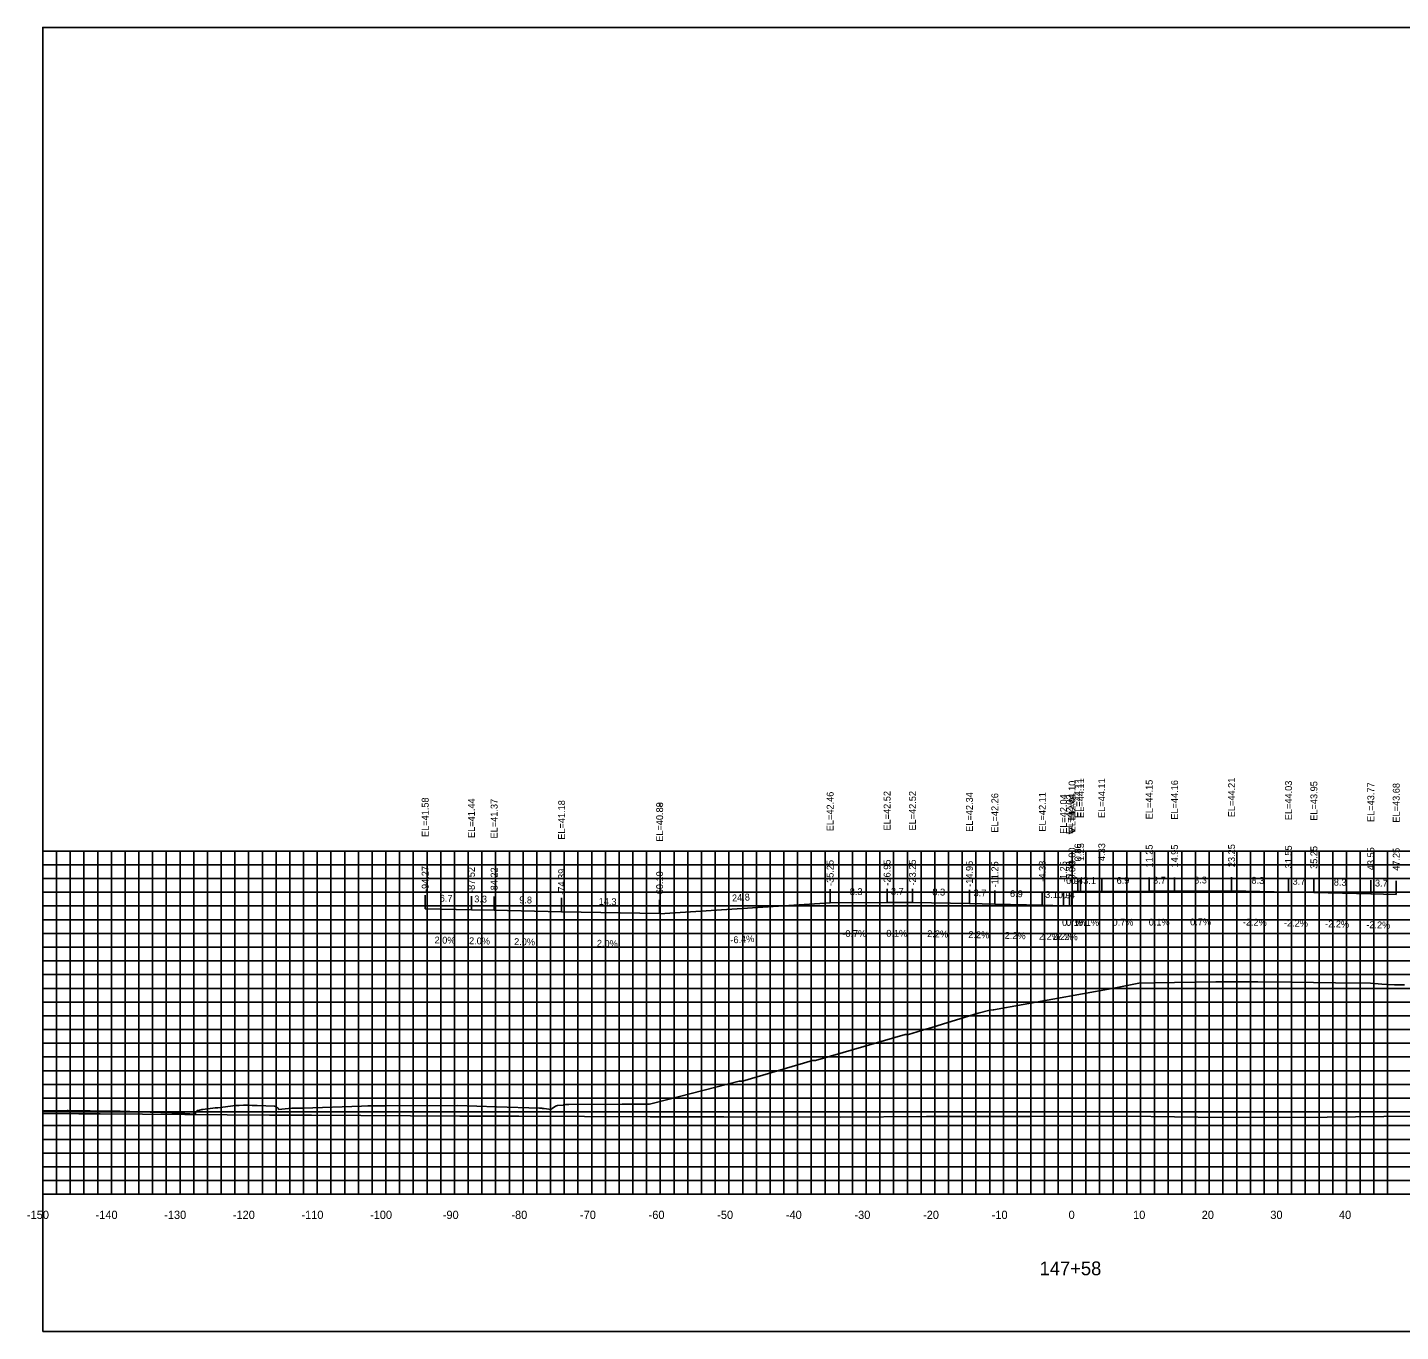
# Model space of a CAD drawing. Extents: x 1800880 to 1818864, y 245271 to 250560.
# Drawn here: x 1808027.2 to 1808227.3, y 248453.3 to 248643.3 of the extents above; entities that cross this region are included whole.
import ezdxf

# ---------------------------------------------------------------- set-up
doc = ezdxf.new("R2010")
doc.units = 0
for name, color, linetype in [('ANNO-TXT', 7, 'Continuous'), ('AXIS', 7, 'Continuous'), ('CL-CNST', 7, 'Continuous'), ('DESIGN - DRAINAGE - Bridges', 7, 'Continuous'), ('Level 32', 7, 'Continuous'), ('Level 37', 7, 'Continuous'), ('Level 46', 7, 'Continuous'), ('Level 62', 7, 'Continuous'), ('SHT-BDR', 7, 'Continuous')]:
    doc.layers.add(name, color=color, linetype=linetype)

msp = doc.modelspace()

# ---------------------------------------------------------------- linework, layer by layer
at = {"layer": 'AXIS'}
msp.add_lwpolyline([(1808179.41, 248517.45), (1808180.27, 248517.45), (1808180.66, 248517.45), (1808183.74, 248517.46), (1808190.66, 248517.5), (1808194.35, 248517.51), (1808202.66, 248517.56), (1808210.96, 248517.38), (1808214.66, 248517.3), (1808222.96, 248517.11), (1808226.66, 248517.03)], dxfattribs=at)
at = {"layer": 'CL-CNST'}
msp.add_lwpolyline([(1808029.41, 248485.52), (1808032.97, 248485.53), (1808033.08, 248485.53), (1808033.1, 248485.53), (1808039.53, 248485.47), (1808040.07, 248485.45), (1808040.1, 248485.45), (1808040.14, 248485.45), (1808040.19, 248485.45), (1808040.24, 248485.45), (1808040.31, 248485.45), (1808040.39, 248485.44), (1808040.49, 248485.44), (1808040.63, 248485.44), (1808040.8, 248485.43), (1808041.06, 248485.42), (1808041.44, 248485.41), (1808042.1, 248485.4), (1808043.47, 248485.36), (1808048.2, 248485.23), (1808048.93, 248485.21), (1808049.14, 248485.19), (1808049.32, 248485.18), (1808051.61, 248485.01), (1808051.71, 248485.36), (1808051.91, 248485.56), (1808052.08, 248485.55), (1808052.6, 248485.68), (1808052.7, 248485.71), (1808052.71, 248485.71), (1808054.54, 248485.94), (1808054.65, 248485.95), (1808054.92, 248485.95), (1808057.51, 248486.3), (1808057.79, 248486.3), (1808058.02, 248486.3), (1808058.67, 248486.33), (1808058.72, 248486.33), (1808059.35, 248486.31), (1808059.94, 248486.3), (1808060.66, 248486.3), (1808063.19, 248486.2), (1808063.44, 248486.09), (1808063.45, 248486.08), (1808063.46, 248486.07), (1808063.48, 248486.06), (1808063.49, 248486.05), (1808063.51, 248486.03), (1808063.51, 248486.03), (1808063.51, 248486.03), (1808063.54, 248486.01), (1808063.56, 248485.99), (1808063.58, 248485.97), (1808063.6, 248485.96), (1808063.61, 248485.95), (1808063.62, 248485.94), (1808063.64, 248485.93), (1808063.65, 248485.92), (1808063.66, 248485.91), (1808063.66, 248485.9), (1808063.67, 248485.89), (1808063.68, 248485.89), (1808063.69, 248485.88), (1808063.69, 248485.88), (1808063.7, 248485.87), (1808063.77, 248485.72), (1808065.69, 248485.88), (1808067.37, 248485.91), (1808075.87, 248486.2), (1808076.78, 248486.21), (1808077.38, 248486.22), (1808077.74, 248486.24), (1808079.44, 248486.25), (1808089.81, 248486.28), (1808095.53, 248486.1), (1808101.82, 248485.91), (1808101.86, 248485.91), (1808101.97, 248485.89), (1808102.07, 248485.88), (1808102.16, 248485.87), (1808102.24, 248485.86), (1808102.3, 248485.85), (1808102.36, 248485.84), (1808102.42, 248485.83), (1808102.47, 248485.83), (1808103.48, 248485.72), (1808103.64, 248485.85), (1808104.11, 248486.19), (1808104.44, 248486.28), (1808105.24, 248486.33), (1808105.29, 248486.4), (1808105.34, 248486.39), (1808105.58, 248486.42), (1808105.76, 248486.42), (1808106.08, 248486.42), (1808113.87, 248486.46), (1808114.28, 248486.46), (1808114.45, 248486.46), (1808117.77, 248486.48), (1808117.83, 248486.48), (1808120.48, 248487.16), (1808130.9, 248489.81), (1808131.27, 248489.81), (1808131.39, 248489.81), (1808141.57, 248492.82), (1808142.03, 248492.84), (1808146.08, 248494), (1808155.08, 248496.64), (1808155.56, 248496.64), (1808155.58, 248496.64), (1808158.09, 248497.4), (1808158.81, 248497.62), (1808160.54, 248498.13), (1808165.71, 248499.72), (1808167.42, 248500.19), (1808167.91, 248500.2), (1808167.97, 248500.2), (1808185.27, 248503.35), (1808189.16, 248504.08), (1808191.34, 248504.13), (1808200.38, 248504.32), (1808206.51, 248504.29), (1808211.39, 248504.24), (1808217.8, 248504.15), (1808222.9, 248504.09), (1808224.56, 248503.97), (1808226.4, 248503.85), (1808227.21, 248503.86), (1808227.89, 248503.87)], dxfattribs=at)
at = {"layer": 'DESIGN - DRAINAGE - Bridges'}
for p, q in [((1808029.35, 248523.35), (1808029.41, 248523.35)), ((1808029.41, 248473.35), (1808029.41, 248523.35)), ((1808029.35, 248513.35), (1808029.41, 248513.35)), ((1808029.35, 248503.35), (1808029.41, 248503.35)), ((1808029.35, 248493.35), (1808029.41, 248493.35)), ((1808029.35, 248483.35), (1808029.41, 248483.35)), ((1808029.35, 248473.35), (1808029.41, 248473.35)), ((1808029.41, 248473.35), (1808329.41, 248473.35)), ((1808029.41, 248473.29), (1808029.41, 248473.35)), ((1808039.41, 248473.29), (1808039.41, 248473.35)), ((1808049.41, 248473.29), (1808049.41, 248473.35)), ((1808059.41, 248473.29), (1808059.41, 248473.35)), ((1808069.41, 248473.29), (1808069.41, 248473.35)), ((1808079.41, 248473.29), (1808079.41, 248473.35)), ((1808089.41, 248473.29), (1808089.41, 248473.35)), ((1808099.41, 248473.29), (1808099.41, 248473.35)), ((1808109.41, 248473.29), (1808109.41, 248473.35)), ((1808119.41, 248473.29), (1808119.41, 248473.35)), ((1808129.41, 248473.29), (1808129.41, 248473.35)), ((1808139.41, 248473.29), (1808139.41, 248473.35)), ((1808149.41, 248473.29), (1808149.41, 248473.35)), ((1808159.41, 248473.29), (1808159.41, 248473.35)), ((1808169.41, 248473.29), (1808169.41, 248473.35)), ((1808179.41, 248473.29), (1808179.41, 248473.35)), ((1808189.41, 248473.29), (1808189.41, 248473.35)), ((1808199.41, 248473.29), (1808199.41, 248473.35)), ((1808209.41, 248473.29), (1808209.41, 248473.35)), ((1808219.41, 248473.29), (1808219.41, 248473.35))]:
    msp.add_line(p, q, dxfattribs=at)
at = {"layer": 'Level 37'}
for p, q in [((1808190.66, 248517.5), (1808190.66, 248519.5)), ((1808194.35, 248517.51), (1808194.35, 248519.51)), ((1808202.66, 248517.56), (1808202.66, 248519.56)), ((1808144.16, 248515.81), (1808144.16, 248517.81)), ((1808152.46, 248515.87), (1808152.46, 248517.87)), ((1808156.16, 248515.87), (1808156.16, 248517.87)), ((1808164.46, 248515.69), (1808164.46, 248517.69)), ((1808168.16, 248515.61), (1808168.16, 248517.61)), ((1808179.41, 248517.45), (1808179.41, 248519.45)), ((1808180.27, 248517.45), (1808180.27, 248519.45)), ((1808180.66, 248517.45), (1808180.66, 248519.45)), ((1808183.74, 248517.46), (1808183.74, 248519.46)), ((1808210.96, 248517.38), (1808210.96, 248519.38)), ((1808214.66, 248517.3), (1808214.66, 248519.3)), ((1808222.96, 248517.11), (1808222.96, 248519.11)), ((1808226.66, 248517.03), (1808226.66, 248519.03)), ((1808085.14, 248514.92), (1808085.14, 248516.92)), ((1808091.88, 248514.79), (1808091.88, 248516.79)), ((1808095.19, 248514.72), (1808095.19, 248516.72)), ((1808105.02, 248514.52), (1808105.02, 248516.52)), ((1808119.31, 248514.24), (1808119.31, 248516.24)), ((1808119.31, 248514.23), (1808119.31, 248516.23)), ((1808175.08, 248515.45), (1808175.08, 248517.45)), ((1808178.16, 248515.39), (1808178.16, 248517.39)), ((1808179.02, 248515.37), (1808179.02, 248517.37)), ((1808179.4, 248515.36), (1808179.4, 248517.36))]:
    msp.add_line(p, q, dxfattribs=at)
msp.add_lwpolyline([(1808029.41, 248453.35), (1808329.41, 248453.35), (1808329.41, 248643.35), (1808029.41, 248643.35)], close=True, dxfattribs=at)
at = {"layer": 'Level 46'}
for p, q in [((1808029.41, 248523.35), (1808329.41, 248523.35)), ((1808029.41, 248473.35), (1808029.41, 248523.35)), ((1808031.41, 248473.35), (1808031.41, 248523.35)), ((1808033.41, 248473.35), (1808033.41, 248523.35)), ((1808035.41, 248473.35), (1808035.41, 248523.35)), ((1808037.41, 248473.35), (1808037.41, 248523.35)), ((1808039.41, 248473.35), (1808039.41, 248523.35)), ((1808041.41, 248473.35), (1808041.41, 248523.35)), ((1808043.41, 248473.35), (1808043.41, 248523.35)), ((1808045.41, 248473.35), (1808045.41, 248523.35)), ((1808047.41, 248473.35), (1808047.41, 248523.35)), ((1808049.41, 248473.35), (1808049.41, 248523.35)), ((1808051.41, 248473.35), (1808051.41, 248523.35)), ((1808053.41, 248473.35), (1808053.41, 248523.35)), ((1808055.41, 248473.35), (1808055.41, 248523.35)), ((1808057.41, 248473.35), (1808057.41, 248523.35)), ((1808059.41, 248473.35), (1808059.41, 248523.35)), ((1808061.41, 248473.35), (1808061.41, 248523.35)), ((1808063.41, 248473.35), (1808063.41, 248523.35)), ((1808065.41, 248473.35), (1808065.41, 248523.35)), ((1808067.41, 248473.35), (1808067.41, 248523.35)), ((1808069.41, 248473.35), (1808069.41, 248523.35)), ((1808071.41, 248473.35), (1808071.41, 248523.35)), ((1808073.41, 248473.35), (1808073.41, 248523.35)), ((1808075.41, 248473.35), (1808075.41, 248523.35)), ((1808077.41, 248473.35), (1808077.41, 248523.35)), ((1808079.41, 248473.35), (1808079.41, 248523.35)), ((1808081.41, 248473.35), (1808081.41, 248523.35)), ((1808083.41, 248473.35), (1808083.41, 248523.35)), ((1808085.41, 248473.35), (1808085.41, 248523.35)), ((1808087.41, 248473.35), (1808087.41, 248523.35)), ((1808089.41, 248473.35), (1808089.41, 248523.35)), ((1808091.41, 248473.35), (1808091.41, 248523.35)), ((1808093.41, 248473.35), (1808093.41, 248523.35)), ((1808095.41, 248473.35), (1808095.41, 248523.35)), ((1808097.41, 248473.35), (1808097.41, 248523.35)), ((1808099.41, 248473.35), (1808099.41, 248523.35)), ((1808101.41, 248473.35), (1808101.41, 248523.35)), ((1808103.41, 248473.35), (1808103.41, 248523.35)), ((1808105.41, 248473.35), (1808105.41, 248523.35)), ((1808107.41, 248473.35), (1808107.41, 248523.35)), ((1808109.41, 248473.35), (1808109.41, 248523.35)), ((1808111.41, 248473.35), (1808111.41, 248523.35)), ((1808113.41, 248473.35), (1808113.41, 248523.35)), ((1808115.41, 248473.35), (1808115.41, 248523.35)), ((1808117.41, 248473.35), (1808117.41, 248523.35)), ((1808119.41, 248473.35), (1808119.41, 248523.35)), ((1808121.41, 248473.35), (1808121.41, 248523.35)), ((1808123.41, 248473.35), (1808123.41, 248523.35)), ((1808125.41, 248473.35), (1808125.41, 248523.35)), ((1808127.41, 248473.35), (1808127.41, 248523.35)), ((1808129.41, 248473.35), (1808129.41, 248523.35)), ((1808131.41, 248473.35), (1808131.41, 248523.35)), ((1808133.41, 248473.35), (1808133.41, 248523.35)), ((1808135.41, 248473.35), (1808135.41, 248523.35)), ((1808137.41, 248473.35), (1808137.41, 248523.35)), ((1808139.41, 248473.35), (1808139.41, 248523.35)), ((1808141.41, 248473.35), (1808141.41, 248523.35)), ((1808143.41, 248473.35), (1808143.41, 248523.35)), ((1808145.41, 248473.35), (1808145.41, 248523.35)), ((1808147.41, 248473.35), (1808147.41, 248523.35)), ((1808149.41, 248473.35), (1808149.41, 248523.35)), ((1808151.41, 248473.35), (1808151.41, 248523.35)), ((1808153.41, 248473.35), (1808153.41, 248523.35)), ((1808155.41, 248473.35), (1808155.41, 248523.35)), ((1808157.41, 248473.35), (1808157.41, 248523.35)), ((1808159.41, 248473.35), (1808159.41, 248523.35)), ((1808161.41, 248473.35), (1808161.41, 248523.35)), ((1808163.41, 248473.35), (1808163.41, 248523.35)), ((1808165.41, 248473.35), (1808165.41, 248523.35)), ((1808167.41, 248473.35), (1808167.41, 248523.35)), ((1808169.41, 248473.35), (1808169.41, 248523.35)), ((1808171.41, 248473.35), (1808171.41, 248523.35)), ((1808173.41, 248473.35), (1808173.41, 248523.35)), ((1808175.41, 248473.35), (1808175.41, 248523.35)), ((1808177.41, 248473.35), (1808177.41, 248523.35)), ((1808179.41, 248473.35), (1808179.41, 248523.35)), ((1808181.41, 248473.35), (1808181.41, 248523.35)), ((1808183.41, 248473.35), (1808183.41, 248523.35)), ((1808185.41, 248473.35), (1808185.41, 248523.35)), ((1808187.41, 248473.35), (1808187.41, 248523.35)), ((1808189.41, 248473.35), (1808189.41, 248523.35)), ((1808191.41, 248473.35), (1808191.41, 248523.35)), ((1808193.41, 248473.35), (1808193.41, 248523.35)), ((1808195.41, 248473.35), (1808195.41, 248523.35)), ((1808197.41, 248473.35), (1808197.41, 248523.35)), ((1808199.41, 248473.35), (1808199.41, 248523.35)), ((1808201.41, 248473.35), (1808201.41, 248523.35)), ((1808203.41, 248473.35), (1808203.41, 248523.35)), ((1808205.41, 248473.35), (1808205.41, 248523.35)), ((1808207.41, 248473.35), (1808207.41, 248523.35)), ((1808209.41, 248473.35), (1808209.41, 248523.35)), ((1808211.41, 248473.35), (1808211.41, 248523.35)), ((1808213.41, 248473.35), (1808213.41, 248523.35)), ((1808215.41, 248473.35), (1808215.41, 248523.35)), ((1808217.41, 248473.35), (1808217.41, 248523.35)), ((1808219.41, 248473.35), (1808219.41, 248523.35)), ((1808221.41, 248473.35), (1808221.41, 248523.35)), ((1808223.41, 248473.35), (1808223.41, 248523.35)), ((1808225.41, 248473.35), (1808225.41, 248523.35)), ((1808029.41, 248521.35), (1808329.41, 248521.35)), ((1808029.41, 248519.35), (1808329.41, 248519.35)), ((1808029.41, 248517.35), (1808329.41, 248517.35)), ((1808029.41, 248515.35), (1808329.41, 248515.35)), ((1808029.41, 248513.35), (1808329.41, 248513.35)), ((1808029.41, 248511.35), (1808329.41, 248511.35)), ((1808029.41, 248509.35), (1808329.41, 248509.35)), ((1808029.41, 248507.35), (1808329.41, 248507.35)), ((1808029.41, 248505.35), (1808329.41, 248505.35)), ((1808029.41, 248503.35), (1808329.41, 248503.35)), ((1808029.41, 248501.35), (1808329.41, 248501.35)), ((1808029.41, 248499.35), (1808329.41, 248499.35)), ((1808029.41, 248497.35), (1808329.41, 248497.35)), ((1808029.41, 248495.35), (1808329.41, 248495.35)), ((1808029.41, 248493.35), (1808329.41, 248493.35)), ((1808029.41, 248491.35), (1808329.41, 248491.35)), ((1808029.41, 248489.35), (1808329.41, 248489.35)), ((1808029.41, 248487.35), (1808329.41, 248487.35)), ((1808029.41, 248485.35), (1808329.41, 248485.35)), ((1808029.41, 248483.35), (1808329.41, 248483.35)), ((1808029.41, 248481.35), (1808329.41, 248481.35)), ((1808029.41, 248479.35), (1808329.41, 248479.35)), ((1808029.41, 248477.35), (1808329.41, 248477.35)), ((1808029.41, 248475.35), (1808329.41, 248475.35)), ((1808029.41, 248473.35), (1808329.41, 248473.35))]:
    msp.add_line(p, q, dxfattribs=at)
at = {"layer": 'Level 62'}
for points in [[(1808119.31, 248514.23), (1808144.16, 248515.81), (1808152.46, 248515.87), (1808156.16, 248515.87), (1808164.46, 248515.69), (1808168.16, 248515.61), (1808175.08, 248515.45), (1808178.16, 248515.39), (1808179.02, 248515.37), (1808179.4, 248515.36)], [(1808085.14, 248514.92), (1808091.88, 248514.79), (1808095.19, 248514.72), (1808105.02, 248514.52), (1808119.31, 248514.24)], [(1808029.41, 248485.1), (1808034.67, 248485.06), (1808037.79, 248485.05), (1808062.43, 248484.89), (1808068.56, 248484.89), (1808090.19, 248484.74), (1808098.8, 248484.75), (1808117.94, 248484.62), (1808128.65, 248484.65), (1808145.7, 248484.6), (1808158.19, 248484.66), (1808173.45, 248484.68), (1808187.49, 248484.75), (1808201.21, 248484.51), (1808216.58, 248484.6), (1808228.96, 248484.74), (1808240.37, 248484.66), (1808256.72, 248484.76), (1808267.87, 248484.95), (1808284.47, 248485.05), (1808295.33, 248484.75), (1808312.23, 248484.86), (1808327.89, 248484.32), (1808329.41, 248484.33)]]:
    msp.add_lwpolyline(points, dxfattribs=at)

# ---------------------------------------------------------------- texts
for s, p in [('-150', (1808027.1, 248469.75)), ('-140', (1808037.1, 248469.75)), ('-130', (1808047.1, 248469.75)), ('-120', (1808057.1, 248469.75)), ('-110', (1808067.1, 248469.75)), ('-100', (1808077.1, 248469.75)), ('-90', (1808087.7, 248469.75)), ('-80', (1808097.7, 248469.75)), ('-70', (1808107.7, 248469.75)), ('-60', (1808117.7, 248469.75)), ('-50', (1808127.7, 248469.75)), ('-40', (1808137.7, 248469.75)), ('-30', (1808147.7, 248469.75)), ('-20', (1808157.7, 248469.75)), ('-10', (1808167.7, 248469.75)), ('0', (1808178.91, 248469.75)), ('10', (1808188.31, 248469.75)), ('20', (1808198.31, 248469.75)), ('30', (1808208.31, 248469.75)), ('40', (1808218.31, 248469.75))]:
    msp.add_text(s, height=1.2).set_placement(p)
at = {"layer": 'ANNO-TXT'}
for s, rotation, p in [('0.9', 0.3792, (1808178.55, 248518.54)), ('0.4', 0.0387, (1808179.18, 248518.55)), ('3.1', 0.0387, (1808181.04, 248518.56)), ('6.9', 0.3792, (1808185.91, 248518.57)), ('3.7', 0.0387, (1808191.22, 248518.6)), ('8.3', 0.3792, (1808197.21, 248518.62)), ('8.3', 358.7397, (1808205.55, 248518.6)), ('8.3', 0.3792, (1808147.02, 248516.93)), ('3.7', 0.0387, (1808153.02, 248516.97)), ('8.3', 358.7397, (1808159.05, 248516.91)), ('3.7', 358.7397, (1808165.05, 248516.77)), ('6.9', 358.7397, (1808170.36, 248516.66)), ('3.1', 358.7397, (1808175.48, 248516.54)), ('0.9', 358.7397, (1808177.33, 248516.5)), ('0.4', 358.7397, (1808177.95, 248516.49)), ('3.7', 358.7397, (1808211.55, 248518.46)), ('8.3', 358.7397, (1808217.55, 248518.33)), ('3.7', 358.7397, (1808223.55, 248518.2)), ('6.7', 358.8481, (1808087.25, 248515.98)), ('3.3', 358.8481, (1808092.28, 248515.88)), ('9.8', 358.8481, (1808098.84, 248515.75)), ('14.3', 358.8481, (1808110.41, 248515.52)), ('24.8', 3.6527, (1808129.89, 248516)), ('0.7%', 0.3792, (1808185.32, 248512.47)), ('0.1%', 0.0387, (1808190.59, 248512.5)), ('0.7%', 0.3792, (1808196.62, 248512.52)), ('-2.2%', 358.7397, (1808204.29, 248512.52)), ('-0.7%', 0.3792, (1808145.93, 248510.82)), ('-0.1%', 0.0387, (1808151.9, 248510.87)), ('2.2%', 358.7397, (1808158.29, 248510.82)), ('2.2%', 358.7397, (1808164.29, 248510.69)), ('2.2%', 358.7397, (1808169.59, 248510.57)), ('0.7%', 0.3792, (1808177.96, 248512.44)), ('0.1%', 0.0387, (1808178.55, 248512.45)), ('0.1%', 0.0387, (1808180.29, 248512.45)), ('-2.2%', 358.7397, (1808210.29, 248512.39)), ('-2.2%', 358.7397, (1808216.29, 248512.26)), ('-2.2%', 358.7397, (1808222.29, 248512.13)), ('2.0%', 358.8481, (1808086.5, 248509.9)), ('2.0%', 358.8481, (1808091.52, 248509.79)), ('2.0%', 358.8481, (1808098.09, 248509.66)), ('2.0%', 358.8481, (1808110.15, 248509.42)), ('-6.4%', 3.6527, (1808129.65, 248509.88)), ('2.2%', 358.7397, (1808174.59, 248510.46)), ('2.2%', 358.7397, (1808176.56, 248510.42)), ('2.2%', 358.7397, (1808177.19, 248510.41))]:
    msp.add_text(s, height=1, rotation=rotation, dxfattribs=at).set_placement(p)
at = {"layer": 'DESIGN - DRAINAGE - Bridges'}
for s, height, p in [('>', 1.5, (1808178.8, 248525.6)), ('-', 0.0001, (1808029.41, 248473.35))]:
    msp.add_text(s, height=height, dxfattribs=at).set_placement(p)
at = {"layer": 'Level 32'}
msp.add_text('147+58', height=2, dxfattribs=at).set_placement((1808174.68, 248461.55))
at = {"layer": 'SHT-BDR'}
for s, p in [('EL=44.10', (1808179.91, 248527.84)), ('EL=44.11', (1808180.77, 248528.18)), ('EL=44.11', (1808181.16, 248528.18)), ('EL=44.11', (1808184.24, 248528.18)), ('EL=44.15', (1808191.16, 248527.98)), ('EL=44.16', (1808194.85, 248527.93)), ('EL=44.21', (1808203.16, 248528.28)), ('EL=44.03', (1808211.46, 248527.85)), ('EL=42.46', (1808144.66, 248526.24)), ('EL=42.52', (1808152.96, 248526.34)), ('EL=42.52', (1808156.66, 248526.34)), ('EL=42.34', (1808164.96, 248526.16)), ('EL=42.26', (1808168.66, 248526.03)), ('EL=42.11', (1808175.58, 248526.18)), ('EL=42.04', (1808178.66, 248525.86)), ('EL=42.02', (1808179.52, 248525.84)), ('EL=42.01', (1808179.9, 248526.08)), ('EL=43.95', (1808215.16, 248527.77)), ('EL=43.77', (1808223.46, 248527.59)), ('EL=43.68', (1808227.16, 248527.5)), ('EL=41.58', (1808085.64, 248525.4)), ('EL=41.44', (1808092.38, 248525.26)), ('EL=41.37', (1808095.69, 248525.19)), ('EL=41.18', (1808105.52, 248525)), ('EL=40.89', (1808119.81, 248524.71)), ('EL=40.88', (1808119.81, 248524.7)), ('-0.00', (1808179.91, 248520.82)), ('0.86', (1808180.77, 248521.85)), ('1.25', (1808181.16, 248521.9)), ('4.33', (1808184.24, 248521.9)), ('11.25', (1808191.16, 248520.95)), ('14.95', (1808194.85, 248520.95)), ('23.25', (1808203.16, 248521.01)), ('31.55', (1808211.46, 248520.83)), ('35.25', (1808215.16, 248520.75)), ('43.55', (1808223.46, 248520.56)), ('47.25', (1808227.16, 248520.48)), ('-35.25', (1808144.66, 248518.27)), ('-26.95', (1808152.96, 248518.32)), ('-23.25', (1808156.66, 248518.33)), ('-14.95', (1808164.96, 248518.14)), ('-11.25', (1808168.66, 248518.06)), ('-4.33', (1808175.58, 248518.9)), ('-1.25', (1808178.66, 248518.83)), ('-0.39', (1808179.52, 248518.82)), ('-0.00', (1808179.9, 248518.73)), ('-94.27', (1808085.64, 248517.38)), ('-87.52', (1808092.38, 248517.24)), ('-84.22', (1808095.69, 248517.18)), ('-74.39', (1808105.52, 248516.98)), ('-60.10', (1808119.81, 248516.61)), ('-60.10', (1808119.81, 248516.6))]:
    msp.add_text(s, height=1, rotation=90, dxfattribs=at).set_placement(p)

doc.saveas('drawing.dxf')
